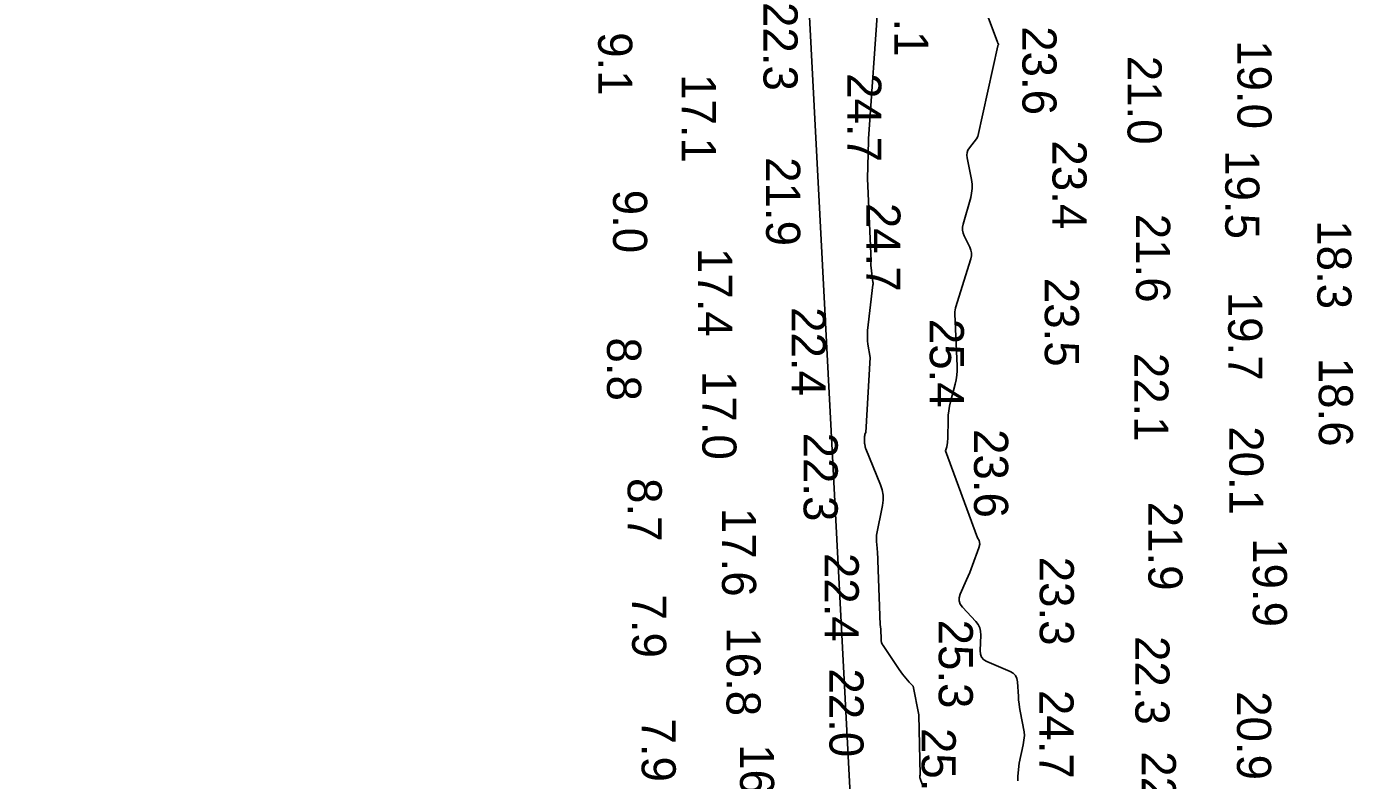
# Model space of a CAD drawing. Extents: x 1178573 to 1187098, y 693282 to 751751.
# Drawn here: x 1183055.6 to 1183541.7, y 739858.7 to 740134.8 of the extents above; entities that cross this region are included whole.
import ezdxf

# ---------------------------------------------------------------- set-up
doc = ezdxf.new("R2010")
doc.units = 0
for name, color, linetype in [('G-ANNO-PATT', 7, 'Continuous'), ('V-HYDS-MAJR', 7, 'Continuous'), ('V-HYDS-SOUN', 7, 'Continuous')]:
    doc.layers.add(name, color=color, linetype=linetype)

msp = doc.modelspace()

# ---------------------------------------------------------------- linework, layer by layer
at = {"layer": 'G-ANNO-PATT'}
for points in [[(1183055.57, 742449.3), (1183256.28, 741783.89), (1183367.41, 739659.95), (1183480.15, 739310.05)], [(1183404.04, 740148.55), (1183411.23, 740129.11), (1183411.26, 740129.02), (1183411.3, 740128.94), (1183411.34, 740128.85), (1183411.39, 740128.77), (1183411.61, 740128.38), (1183411.63, 740128.32), (1183411.64, 740128.27), (1183411.63, 740128.22), (1183411.61, 740128.16), (1183411.48, 740127.96), (1183411.44, 740127.9), (1183411.41, 740127.85), (1183411.39, 740127.8), (1183411.36, 740127.74), (1183404.09, 740094.52), (1183403.57, 740093.68), (1183401, 740090.44), (1183400.46, 740089.6), (1183400.14, 740088.71), (1183400.02, 740087.78), (1183400.12, 740086.79), (1183401.71, 740078.79), (1183401.94, 740077.12), (1183401.98, 740075.46), (1183401.81, 740073.81), (1183401.45, 740072.16), (1183398.72, 740062.44), (1183398.51, 740061.34), (1183398.51, 740060.26), (1183398.71, 740059.2), (1183399.12, 740058.16), (1183401.16, 740054.03), (1183401.56, 740052.99), (1183401.76, 740051.93), (1183401.73, 740050.85), (1183401.5, 740049.76), (1183395.92, 740031.85), (1183395.87, 740031.67), (1183395.83, 740031.49), (1183395.79, 740031.31), (1183395.77, 740031.13), (1183395.69, 740030.39), (1183395.67, 740030.21), (1183395.66, 740030.03), (1183395.66, 740029.84), (1183395.66, 740029.66), (1183396.47, 740010.43), (1183396.48, 740008.77), (1183396.36, 740007.11), (1183396.12, 740005.48), (1183395.76, 740003.85), (1183394.06, 739997.36), (1183393.68, 739995.75), (1183393.41, 739994.11), (1183393.25, 739992.47), (1183393.18, 739990.81), (1183393.12, 739984.15), (1183393.01, 739982.51), (1183392.7, 739980.93), (1183392.2, 739979.39), (1183403.93, 739947.6), (1183404.59, 739946.54), (1183404.77, 739945.31), (1183404.46, 739943.9), (1183402.15, 739937.61), (1183401.64, 739936.26), (1183401.11, 739934.91), (1183400.56, 739933.58), (1183399.98, 739932.25), (1183397.63, 739926.95), (1183397.24, 739925.66), (1183397.24, 739924.44), (1183397.64, 739923.28), (1183398.43, 739922.19), (1183403.34, 739916.94), (1183404.19, 739915.85), (1183404.78, 739914.66), (1183405.1, 739913.37), (1183405.17, 739911.98), (1183404.91, 739906.25), (1183405.01, 739904.93), (1183405.47, 739903.82), (1183406.27, 739902.93), (1183407.41, 739902.26), (1183415.93, 739898.61), (1183417.03, 739897.98), (1183417.84, 739897.13), (1183418.36, 739896.09), (1183418.58, 739894.84), (1183418.92, 739889.43), (1183419.03, 739888.08), (1183419.18, 739886.73), (1183419.37, 739885.4), (1183419.6, 739884.06), (1183421.05, 739876.58), (1183421.13, 739875.16), (1183420.71, 739871.76), (1183419.23, 739864.99)], [(1183382.5, 739882.77), (1183380.34, 739893.26), (1183378.96, 739894.67), (1183377.65, 739896.15), (1183376.43, 739897.7), (1183375.28, 739899.31), (1183369.36, 739908.13), (1183369.05, 739908.67), (1183368.82, 739909.24), (1183368.67, 739909.84), (1183368.61, 739910.47), (1183368.52, 739914.01), (1183368.51, 739914.15), (1183368.5, 739914.3), (1183368.49, 739914.44), (1183368.47, 739914.58), (1183368.38, 739915.15), (1183368.36, 739915.3), (1183368.35, 739915.44), (1183368.34, 739915.58), (1183368.33, 739915.73), (1183367.26, 739942.7), (1183367.24, 739943.19), (1183367.21, 739943.67), (1183367.17, 739944.16), (1183367.13, 739944.64), (1183366.93, 739946.58), (1183366.89, 739947.06), (1183366.9, 739947.54), (1183366.94, 739948.02), (1183367.01, 739948.5), (1183369.17, 739959.36), (1183369.41, 739961.31), (1183369.37, 739963.24), (1183369.04, 739965.14), (1183368.42, 739967.01), (1183363.01, 739980.15), (1183362.93, 739980.36), (1183362.86, 739980.58), (1183362.81, 739980.79), (1183362.77, 739981.01), (1183362.63, 739981.9), (1183362.6, 739982.13), (1183362.58, 739982.35), (1183362.57, 739982.57), (1183362.57, 739982.8), (1183362.59, 739984.7), (1183362.63, 739985.08), (1183362.71, 739985.45), (1183362.85, 739985.8), (1183363.04, 739986.13), (1183364.62, 740013.61), (1183363.82, 740018.52), (1183363.67, 740019.75), (1183363.6, 740020.98), (1183363.61, 740022.21), (1183363.71, 740023.45), (1183365.65, 740040.24), (1183365.67, 740040.49), (1183365.68, 740040.74), (1183365.67, 740041), (1183365.65, 740041.25), (1183365.53, 740042.26), (1183365.5, 740042.51), (1183365.47, 740042.76), (1183365.44, 740043.01), (1183365.41, 740043.27), (1183364.91, 740047.42), (1183364.87, 740048.18), (1183364.96, 740048.92), (1183363.65, 740079.21), (1183363.99, 740092.97), (1183364.05, 740093.65), (1183367.56, 740143.99)], [(1183383.71, 739857.39), (1183382.92, 739859.38), (1183382.82, 739859.73), (1183382.8, 739860.08), (1183382.85, 739860.42), (1183382.98, 739860.76), (1183382.5, 739882.77)], [(1183419.23, 739864.99), (1183418.77, 739860.24), (1183418.7, 739858.56)]]:
    msp.add_lwpolyline(points, dxfattribs=at)
at = {"layer": 'V-HYDS-MAJR'}
for points in [[(1183404.04, 740148.55), (1183411.23, 740129.11), (1183411.26, 740129.02), (1183411.3, 740128.94), (1183411.34, 740128.85), (1183411.39, 740128.77), (1183411.61, 740128.38), (1183411.63, 740128.32), (1183411.64, 740128.27), (1183411.63, 740128.22), (1183411.61, 740128.16), (1183411.48, 740127.96), (1183411.44, 740127.9), (1183411.41, 740127.85), (1183411.39, 740127.8), (1183411.36, 740127.74), (1183404.09, 740094.52), (1183403.57, 740093.68), (1183401, 740090.44), (1183400.46, 740089.6), (1183400.14, 740088.71), (1183400.02, 740087.78), (1183400.12, 740086.79), (1183401.71, 740078.79), (1183401.94, 740077.12), (1183401.98, 740075.46), (1183401.81, 740073.81), (1183401.45, 740072.16), (1183398.72, 740062.44), (1183398.51, 740061.34), (1183398.51, 740060.26), (1183398.71, 740059.2), (1183399.12, 740058.16), (1183401.16, 740054.03), (1183401.56, 740052.99), (1183401.76, 740051.93), (1183401.73, 740050.85), (1183401.5, 740049.76), (1183395.92, 740031.85), (1183395.87, 740031.67), (1183395.83, 740031.49), (1183395.79, 740031.31), (1183395.77, 740031.13), (1183395.69, 740030.39), (1183395.67, 740030.21), (1183395.66, 740030.03), (1183395.66, 740029.84), (1183395.66, 740029.66), (1183396.47, 740010.43), (1183396.48, 740008.77), (1183396.36, 740007.11), (1183396.12, 740005.48), (1183395.76, 740003.85), (1183394.06, 739997.36), (1183393.68, 739995.75), (1183393.41, 739994.11), (1183393.25, 739992.47), (1183393.18, 739990.81), (1183393.12, 739984.15), (1183393.01, 739982.51), (1183392.7, 739980.93), (1183392.2, 739979.39), (1183403.93, 739947.6), (1183404.59, 739946.54), (1183404.77, 739945.31), (1183404.46, 739943.9), (1183402.15, 739937.61), (1183401.64, 739936.26), (1183401.11, 739934.91), (1183400.56, 739933.58), (1183399.98, 739932.25), (1183397.63, 739926.95), (1183397.24, 739925.66), (1183397.24, 739924.44), (1183397.64, 739923.28), (1183398.43, 739922.19), (1183403.34, 739916.94), (1183404.19, 739915.85), (1183404.78, 739914.66), (1183405.1, 739913.37), (1183405.17, 739911.98), (1183404.91, 739906.25), (1183405.01, 739904.93), (1183405.47, 739903.82), (1183406.27, 739902.93), (1183407.41, 739902.26), (1183415.93, 739898.61), (1183417.03, 739897.98), (1183417.84, 739897.13), (1183418.36, 739896.09), (1183418.58, 739894.84), (1183418.92, 739889.43), (1183419.03, 739888.08), (1183419.18, 739886.73), (1183419.37, 739885.4), (1183419.6, 739884.06), (1183421.05, 739876.58), (1183421.13, 739875.16), (1183420.71, 739871.76), (1183419.23, 739864.99)], [(1183382.5, 739882.77), (1183380.34, 739893.26), (1183378.96, 739894.67), (1183377.65, 739896.15), (1183376.43, 739897.7), (1183375.28, 739899.31), (1183369.36, 739908.13), (1183369.05, 739908.67), (1183368.82, 739909.24), (1183368.67, 739909.84), (1183368.61, 739910.47), (1183368.52, 739914.01), (1183368.51, 739914.15), (1183368.5, 739914.3), (1183368.49, 739914.44), (1183368.47, 739914.58), (1183368.38, 739915.15), (1183368.36, 739915.3), (1183368.35, 739915.44), (1183368.34, 739915.58), (1183368.33, 739915.73), (1183367.26, 739942.7), (1183367.24, 739943.19), (1183367.21, 739943.67), (1183367.17, 739944.16), (1183367.13, 739944.64), (1183366.93, 739946.58), (1183366.89, 739947.06), (1183366.9, 739947.54), (1183366.94, 739948.02), (1183367.01, 739948.5), (1183369.17, 739959.36), (1183369.41, 739961.31), (1183369.37, 739963.24), (1183369.04, 739965.14), (1183368.42, 739967.01), (1183363.01, 739980.15), (1183362.93, 739980.36), (1183362.86, 739980.58), (1183362.81, 739980.79), (1183362.77, 739981.01), (1183362.63, 739981.9), (1183362.6, 739982.13), (1183362.58, 739982.35), (1183362.57, 739982.57), (1183362.57, 739982.8), (1183362.59, 739984.7), (1183362.63, 739985.08), (1183362.71, 739985.45), (1183362.85, 739985.8), (1183363.04, 739986.13), (1183364.62, 740013.61), (1183363.82, 740018.52), (1183363.67, 740019.75), (1183363.6, 740020.98), (1183363.61, 740022.21), (1183363.71, 740023.45), (1183365.65, 740040.24), (1183365.67, 740040.49), (1183365.68, 740040.74), (1183365.67, 740041), (1183365.65, 740041.25), (1183365.53, 740042.26), (1183365.5, 740042.51), (1183365.47, 740042.76), (1183365.44, 740043.01), (1183365.41, 740043.27), (1183364.91, 740047.42), (1183364.87, 740048.18), (1183364.96, 740048.92), (1183363.65, 740079.21), (1183363.99, 740092.97), (1183364.05, 740093.65), (1183367.56, 740143.99)], [(1183383.71, 739857.39), (1183382.92, 739859.38), (1183382.82, 739859.73), (1183382.8, 739860.08), (1183382.85, 739860.42), (1183382.98, 739860.76), (1183382.5, 739882.77)], [(1183419.23, 739864.99), (1183418.77, 739860.24), (1183418.7, 739858.56)]]:
    msp.add_lwpolyline(points, dxfattribs=at)

# ---------------------------------------------------------------- texts
at = {"layer": 'V-HYDS-SOUN'}
for s, p in [('25.1 ', (1183373.49, 740156.4)), ('22.3 ', (1183325.55, 740143.81)), ('9.1', (1183264.99, 740132.76)), ('23.6 ', (1183420.4, 740134.95)), ('19.0 ', (1183499.17, 740129.84)), ('21.0 ', (1183458.91, 740124.13)), ('24.7 ', (1183356.22, 740117.76)), ('17.1 ', (1183295.61, 740117.42)), ('23.4 ', (1183431.42, 740093.13)), ('19.5 ', (1183494.72, 740089.55)), ('21.9 ', (1183326.51, 740086.98)), ('9.0', (1183270.44, 740075.08)), ('24.7 ', (1183363.21, 740070.25)), ('21.6 ', (1183462.03, 740066.25)), ('18.3 ', (1183528.43, 740063.89)), ('17.4 ', (1183301.6, 740053.76)), ('23.5 ', (1183428.61, 740042.8)), ('19.7 ', (1183495.79, 740037.7)), ('22.4 ', (1183335.88, 740032.07)), ('25.4 ', (1183386.47, 740027.77)), ('8.8', (1183268.24, 740020.96)), ('22.1 ', (1183461.39, 740015.32)), ('18.6 ', (1183528.99, 740013.52)), ('17.0 ', (1183303.14, 740008.68)), ('22.3 ', (1183340.25, 739986.13)), ('23.6 ', (1183402.68, 739987.41)), ('20.1 ', (1183496.2, 739988.45)), ('8.7', (1183275.79, 739969.47)), ('17.6 ', (1183310.36, 739958.57)), ('21.9 ', (1183466.54, 739960.8)), ('19.9 ', (1183504.82, 739947.45)), ('22.4 ', (1183347.96, 739942.05)), ('23.3 ', (1183426.76, 739940.66)), ('7.9', (1183277.43, 739926.83)), ('16.8 ', (1183312.01, 739914.81)), ('25.3 ', (1183389.75, 739917.63)), ('22.3 ', (1183461.77, 739911.62)), ('22.0 ', (1183349.7, 739899.75)), ('24.7 ', (1183426.63, 739891.87)), ('20.9 ', (1183499.02, 739891.41)), ('7.9', (1183280.91, 739881.42)), ('25.0 ', (1183383.49, 739877.94)), ('16.9 ', (1183316.96, 739872.02)), ('22.5 ', (1183464.14, 739869.41))]:
    msp.add_text(s, height=12.5, rotation=270, dxfattribs=at).set_placement(p)

doc.saveas('drawing.dxf')
